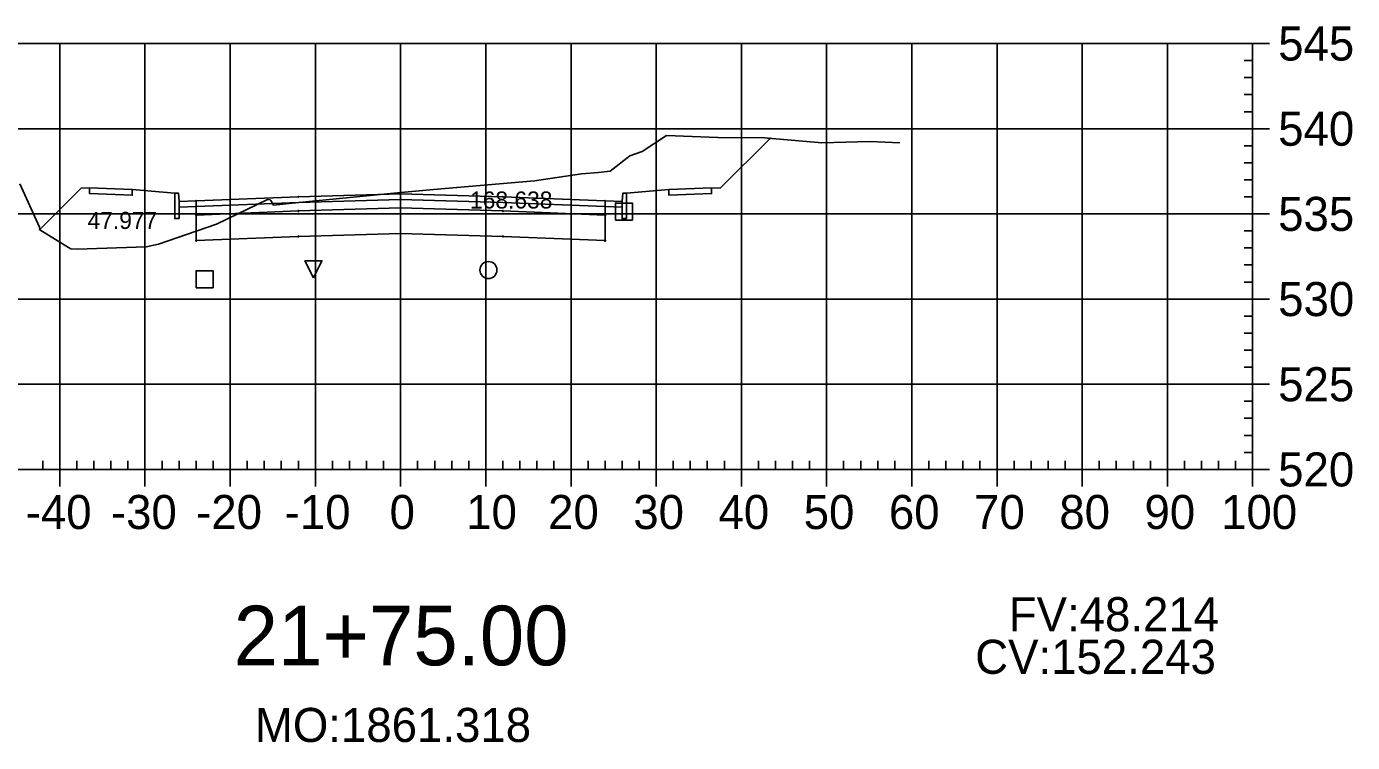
# Model space of a CAD drawing. Extents: x 704834 to 709892, y 372981 to 377533.
# Drawn here: x 705543 to 705698.6, y 373910.8 to 373994.8 of the extents above; entities that cross this region are included whole.
import ezdxf

# ---------------------------------------------------------------- set-up
doc = ezdxf.new("R2010")
doc.units = 0
for name, color, linetype in [('1', 7, 'Continuous'), ('10', 7, 'Continuous'), ('13', 7, 'Continuous'), ('14', 7, 'Continuous'), ('4', 7, 'Continuous'), ('57', 7, 'Continuous'), ('59', 7, 'Continuous'), ('Default_Xsect', 7, 'Continuous'), ('Existing', 7, 'Continuous')]:
    doc.layers.add(name, color=color, linetype=linetype)

msp = doc.modelspace()

# ---------------------------------------------------------------- linework, layer by layer
for points in [[(705624.37, 373975.83), (705630.23, 373981.68)], [(705549.37, 373975.83), (705544.51, 373970.97)], [(705550.37, 373975.87), (705549.37, 373975.83)], [(705560.37, 373975.27), (705555.37, 373975.67)], [(705613.37, 373975.27), (705618.37, 373975.67)], [(705623.37, 373975.87), (705624.37, 373975.83)]]:
    msp.add_lwpolyline(points)
for points in [[(705555.37, 373975.67), (705550.37, 373975.87), (705550.37, 373975.2), (705555.37, 373975)], [(705618.37, 373975), (705623.37, 373975.2), (705623.37, 373975.87), (705618.37, 373975.67)], [(705560.87, 373974.27), (705560.79, 373975.27), (705560.37, 373975.27), (705560.37, 373972.27), (705560.87, 373972.27)], [(705562.87, 373974.35), (705560.87, 373974.27), (705560.87, 373973.6), (705562.87, 373973.68)], [(705586.87, 373974.52), (705598.87, 373974.16), (705610.87, 373973.68), (705610.87, 373974.35), (705598.87, 373974.83), (705586.87, 373975.19), (705574.87, 373974.83), (705562.87, 373974.35), (705562.87, 373973.68), (705574.87, 373974.16)], [(705586.87, 373973.52), (705598.87, 373973.16), (705610.87, 373972.68), (705610.87, 373973.68), (705598.87, 373974.16), (705586.87, 373974.52), (705574.87, 373974.16), (705562.87, 373973.68), (705562.87, 373972.68), (705574.87, 373973.16)], [(705586.82, 373974.47), (705586.92, 373974.47), (705586.92, 373974.57), (705586.82, 373974.57)], [(705610.87, 373973.68), (705612.87, 373973.6), (705612.87, 373974.27), (705610.87, 373974.35)], [(705612.87, 373972.27), (705613.37, 373972.27), (705613.37, 373975.27), (705612.96, 373975.27), (705612.87, 373974.27)], [(705562.82, 373972.63), (705562.92, 373972.63), (705562.92, 373972.73), (705562.82, 373972.73)], [(705586.87, 373970.52), (705598.87, 373970.16), (705610.87, 373969.68), (705610.87, 373972.68), (705598.87, 373973.16), (705586.87, 373973.52), (705574.87, 373973.16), (705562.87, 373972.68), (705562.87, 373969.68), (705574.87, 373970.16)], [(705574.82, 373973.11), (705574.92, 373973.11), (705574.92, 373973.21), (705574.82, 373973.21)], [(705586.82, 373973.47), (705586.92, 373973.47), (705586.92, 373973.57), (705586.82, 373973.57)], [(705598.82, 373973.11), (705598.92, 373973.11), (705598.92, 373973.21), (705598.82, 373973.21)], [(705610.82, 373972.63), (705610.92, 373972.63), (705610.92, 373972.73), (705610.82, 373972.73)], [(705562.82, 373969.63), (705562.92, 373969.63), (705562.92, 373969.73), (705562.82, 373969.73)], [(705574.82, 373970.11), (705574.92, 373970.11), (705574.92, 373970.21), (705574.82, 373970.21)], [(705586.82, 373970.47), (705586.92, 373970.47), (705586.92, 373970.57), (705586.82, 373970.57)], [(705598.82, 373970.11), (705598.92, 373970.11), (705598.92, 373970.21), (705598.82, 373970.21)], [(705610.82, 373969.63), (705610.92, 373969.63), (705610.92, 373969.73), (705610.82, 373969.73)]]:
    msp.add_lwpolyline(points, close=True)
at = {"layer": '1'}
for points in [[(705562.87, 373970.81), (705565.25, 373971.63), (705571.24, 373974.49), (705571.55, 373974.48), (705571.63, 373974.39), (705571.96, 373973.86), (705574.16, 373974.06), (705586.09, 373975.27), (705590.73, 373975.68), (705602.59, 373976.69), (705608.12, 373977.51), (705610.11, 373977.66), (705611.46, 373977.84), (705613.77, 373979.62), (705615.22, 373980.16), (705618.06, 373982.04), (705624.12, 373981.78), (705629.59, 373981.74), (705630.23, 373981.68), (705624.37, 373975.83), (705623.37, 373975.87), (705623.37, 373975.2), (705618.37, 373975), (705618.37, 373975.67), (705613.37, 373975.27), (705613.37, 373972.27), (705612.87, 373972.27), (705612.87, 373973.6), (705610.87, 373973.68), (705610.87, 373972.68), (705610.87, 373969.68), (705598.87, 373970.16), (705586.87, 373970.52), (705574.87, 373970.16), (705562.87, 373969.68)], [(705544.51, 373970.97), (705544.51, 373970.93), (705547.9, 373968.87), (705548.16, 373968.72), (705548.92, 373968.67), (705557.01, 373968.96), (705558.45, 373969.28), (705562.87, 373970.81), (705562.87, 373972.68), (705562.87, 373973.68), (705560.87, 373973.6), (705560.87, 373972.27), (705560.37, 373972.27), (705560.37, 373975.27), (705555.37, 373975.67), (705555.37, 373975), (705550.37, 373975.2), (705550.37, 373975.87), (705549.37, 373975.83)], [(705576.63, 373965.31), (705575.63, 373967.31), (705577.63, 373967.31)]]:
    msp.add_lwpolyline(points, close=True, dxfattribs=at)
at = {"layer": '10'}
msp.add_lwpolyline([(705562.87, 373964.15), (705564.87, 373964.15), (705564.87, 373966.15), (705562.87, 373966.15)], close=True, dxfattribs=at)
at = {"layer": '13'}
msp.add_circle((705597.18, 373966.23), 1, dxfattribs=at)
at = {"layer": '14'}
for points in [[(705630.23, 373981.68), (705630.23, 373981.73), (705630.23, 373981.68), (705630.18, 373981.68), (705630.23, 373981.68), (705630.23, 373981.63), (705630.23, 373981.68), (705630.28, 373981.68)], [(705562.87, 373974.35), (705562.87, 373974.4), (705562.87, 373974.35), (705562.82, 373974.35), (705562.87, 373974.35), (705562.87, 373974.3), (705562.87, 373974.35), (705562.92, 373974.35)], [(705574.87, 373974.83), (705574.87, 373974.88), (705574.87, 373974.83), (705574.82, 373974.83), (705574.87, 373974.83), (705574.87, 373974.78), (705574.87, 373974.83), (705574.92, 373974.83)], [(705586.87, 373975.19), (705586.87, 373975.24), (705586.87, 373975.19), (705586.82, 373975.19), (705586.87, 373975.19), (705586.87, 373975.14), (705586.87, 373975.19), (705586.92, 373975.19)], [(705598.87, 373974.83), (705598.87, 373974.88), (705598.87, 373974.83), (705598.82, 373974.83), (705598.87, 373974.83), (705598.87, 373974.78), (705598.87, 373974.83), (705598.92, 373974.83)], [(705610.87, 373974.35), (705610.87, 373974.4), (705610.87, 373974.35), (705610.82, 373974.35), (705610.87, 373974.35), (705610.87, 373974.3), (705610.87, 373974.35), (705610.92, 373974.35)], [(705544.51, 373970.97), (705544.51, 373971.02), (705544.51, 373970.97), (705544.46, 373970.97), (705544.51, 373970.97), (705544.51, 373970.92), (705544.51, 373970.97), (705544.56, 373970.97)]]:
    msp.add_lwpolyline(points, dxfattribs=at)
at = {"layer": '4'}
msp.add_lwpolyline([(705612.08, 373972.09), (705614.08, 373972.09), (705614.08, 373974.09), (705612.08, 373974.09)], close=True, dxfattribs=at)
at = {"layer": '57'}
for p, q in [((705486.87, 373992.82), (705686.87, 373992.82)), ((705546.87, 373942.82), (705546.87, 373992.82)), ((705556.87, 373942.82), (705556.87, 373992.82)), ((705566.87, 373942.82), (705566.87, 373992.82)), ((705576.87, 373942.82), (705576.87, 373992.82)), ((705586.87, 373942.82), (705586.87, 373992.82)), ((705596.87, 373942.82), (705596.87, 373992.82)), ((705606.87, 373942.82), (705606.87, 373992.82)), ((705616.87, 373942.82), (705616.87, 373992.82)), ((705626.87, 373942.82), (705626.87, 373992.82)), ((705636.87, 373942.82), (705636.87, 373992.82)), ((705646.87, 373942.82), (705646.87, 373992.82)), ((705656.87, 373942.82), (705656.87, 373992.82)), ((705666.87, 373942.82), (705666.87, 373992.82)), ((705676.87, 373942.82), (705676.87, 373992.82)), ((705686.87, 373942.82), (705686.87, 373992.82)), ((705686.87, 373942.82), (705686.87, 373992.82)), ((705688.87, 373992.82), (705686.87, 373992.82)), ((705686.87, 373990.82), (705685.87, 373990.82)), ((705686.87, 373988.82), (705685.87, 373988.82)), ((705686.87, 373986.82), (705685.87, 373986.82)), ((705686.87, 373984.82), (705685.87, 373984.82)), ((705486.87, 373982.82), (705686.87, 373982.82)), ((705688.87, 373982.82), (705686.87, 373982.82)), ((705686.87, 373980.82), (705685.87, 373980.82)), ((705686.87, 373978.82), (705685.87, 373978.82)), ((705686.87, 373976.82), (705685.87, 373976.82)), ((705686.87, 373974.82), (705685.87, 373974.82)), ((705486.87, 373972.82), (705686.87, 373972.82)), ((705688.87, 373972.82), (705686.87, 373972.82)), ((705686.87, 373970.82), (705685.87, 373970.82)), ((705686.87, 373968.82), (705685.87, 373968.82)), ((705686.87, 373966.82), (705685.87, 373966.82)), ((705686.87, 373964.82), (705685.87, 373964.82)), ((705486.87, 373962.82), (705686.87, 373962.82)), ((705688.87, 373962.82), (705686.87, 373962.82)), ((705686.87, 373960.82), (705685.87, 373960.82)), ((705686.87, 373958.82), (705685.87, 373958.82)), ((705686.87, 373956.82), (705685.87, 373956.82)), ((705686.87, 373954.82), (705685.87, 373954.82)), ((705486.87, 373952.82), (705686.87, 373952.82)), ((705688.87, 373952.82), (705686.87, 373952.82)), ((705686.87, 373950.82), (705685.87, 373950.82)), ((705686.87, 373948.82), (705685.87, 373948.82)), ((705686.87, 373946.82), (705685.87, 373946.82)), ((705686.87, 373944.82), (705685.87, 373944.82)), ((705486.87, 373942.82), (705686.87, 373942.82)), ((705486.87, 373942.82), (705686.87, 373942.82)), ((705544.87, 373942.82), (705544.87, 373943.82)), ((705546.87, 373940.82), (705546.87, 373942.82)), ((705548.87, 373942.82), (705548.87, 373943.82)), ((705550.87, 373942.82), (705550.87, 373943.82)), ((705552.87, 373942.82), (705552.87, 373943.82)), ((705554.87, 373942.82), (705554.87, 373943.82)), ((705556.87, 373940.82), (705556.87, 373942.82)), ((705558.87, 373942.82), (705558.87, 373943.82)), ((705560.87, 373942.82), (705560.87, 373943.82)), ((705562.87, 373942.82), (705562.87, 373943.82)), ((705564.87, 373942.82), (705564.87, 373943.82)), ((705566.87, 373940.82), (705566.87, 373942.82)), ((705568.87, 373942.82), (705568.87, 373943.82)), ((705570.87, 373942.82), (705570.87, 373943.82)), ((705572.87, 373942.82), (705572.87, 373943.82)), ((705574.87, 373942.82), (705574.87, 373943.82)), ((705576.87, 373940.82), (705576.87, 373942.82)), ((705578.87, 373942.82), (705578.87, 373943.82)), ((705580.87, 373942.82), (705580.87, 373943.82)), ((705582.87, 373942.82), (705582.87, 373943.82)), ((705584.87, 373942.82), (705584.87, 373943.82)), ((705586.87, 373940.82), (705586.87, 373942.82)), ((705588.87, 373942.82), (705588.87, 373943.82)), ((705590.87, 373942.82), (705590.87, 373943.82)), ((705592.87, 373942.82), (705592.87, 373943.82)), ((705594.87, 373942.82), (705594.87, 373943.82)), ((705596.87, 373940.82), (705596.87, 373942.82)), ((705598.87, 373942.82), (705598.87, 373943.82)), ((705600.87, 373942.82), (705600.87, 373943.82)), ((705602.87, 373942.82), (705602.87, 373943.82)), ((705604.87, 373942.82), (705604.87, 373943.82)), ((705606.87, 373940.82), (705606.87, 373942.82)), ((705608.87, 373942.82), (705608.87, 373943.82)), ((705610.87, 373942.82), (705610.87, 373943.82)), ((705612.87, 373942.82), (705612.87, 373943.82)), ((705614.87, 373942.82), (705614.87, 373943.82)), ((705616.87, 373940.82), (705616.87, 373942.82)), ((705618.87, 373942.82), (705618.87, 373943.82)), ((705620.87, 373942.82), (705620.87, 373943.82)), ((705622.87, 373942.82), (705622.87, 373943.82)), ((705624.87, 373942.82), (705624.87, 373943.82)), ((705626.87, 373940.82), (705626.87, 373942.82)), ((705628.87, 373942.82), (705628.87, 373943.82)), ((705630.87, 373942.82), (705630.87, 373943.82)), ((705632.87, 373942.82), (705632.87, 373943.82)), ((705634.87, 373942.82), (705634.87, 373943.82)), ((705636.87, 373940.82), (705636.87, 373942.82)), ((705638.87, 373942.82), (705638.87, 373943.82)), ((705640.87, 373942.82), (705640.87, 373943.82)), ((705642.87, 373942.82), (705642.87, 373943.82)), ((705644.87, 373942.82), (705644.87, 373943.82)), ((705646.87, 373940.82), (705646.87, 373942.82)), ((705648.87, 373942.82), (705648.87, 373943.82)), ((705650.87, 373942.82), (705650.87, 373943.82)), ((705652.87, 373942.82), (705652.87, 373943.82)), ((705654.87, 373942.82), (705654.87, 373943.82)), ((705656.87, 373940.82), (705656.87, 373942.82)), ((705658.87, 373942.82), (705658.87, 373943.82)), ((705660.87, 373942.82), (705660.87, 373943.82)), ((705662.87, 373942.82), (705662.87, 373943.82)), ((705664.87, 373942.82), (705664.87, 373943.82)), ((705666.87, 373940.82), (705666.87, 373942.82)), ((705668.87, 373942.82), (705668.87, 373943.82)), ((705670.87, 373942.82), (705670.87, 373943.82)), ((705672.87, 373942.82), (705672.87, 373943.82)), ((705674.87, 373942.82), (705674.87, 373943.82)), ((705676.87, 373940.82), (705676.87, 373942.82)), ((705678.87, 373942.82), (705678.87, 373943.82)), ((705680.87, 373942.82), (705680.87, 373943.82)), ((705682.87, 373942.82), (705682.87, 373943.82)), ((705684.87, 373942.82), (705684.87, 373943.82)), ((705686.87, 373940.82), (705686.87, 373942.82)), ((705688.87, 373942.82), (705686.87, 373942.82))]:
    msp.add_line(p, q, dxfattribs=at)
at = {"layer": 'Default_Xsect'}
msp.add_lwpolyline([(705544.51, 373970.97), (705549.37, 373975.83), (705550.37, 373975.87), (705555.37, 373975.67), (705560.37, 373975.27), (705560.79, 373975.27), (705560.87, 373974.27), (705562.87, 373974.35), (705574.87, 373974.83), (705586.87, 373975.19), (705598.87, 373974.83), (705610.87, 373974.35), (705612.87, 373974.27), (705612.96, 373975.27), (705613.37, 373975.27), (705618.37, 373975.67), (705623.37, 373975.87), (705624.37, 373975.83), (705630.23, 373981.68)], dxfattribs=at)
at = {"layer": 'Existing'}
msp.add_lwpolyline([(705542.18, 373976.33), (705544.48, 373971.25), (705544.51, 373970.93), (705547.9, 373968.87), (705548.16, 373968.72), (705548.92, 373968.67), (705557.01, 373968.96), (705558.45, 373969.28), (705565.25, 373971.63), (705571.24, 373974.49), (705571.55, 373974.48), (705571.63, 373974.39), (705571.96, 373973.86), (705574.16, 373974.06), (705586.09, 373975.27), (705590.73, 373975.68), (705602.59, 373976.69), (705608.12, 373977.51), (705610.11, 373977.66), (705611.46, 373977.84), (705613.77, 373979.62), (705615.22, 373980.16), (705618.06, 373982.04), (705624.12, 373981.78), (705629.59, 373981.74), (705636.3, 373981.17), (705641.93, 373981.32), (705645.48, 373981.16)], dxfattribs=at)

# ---------------------------------------------------------------- texts
msp.add_text('CV:152.243', height=4).set_placement((705654.31, 373918.82))
at = {"layer": '1'}
msp.add_text('21+75.00', height=7, dxfattribs=at).set_placement((705567.28, 373919.82))
at = {"layer": '14'}
for p in [(705550.34, 373975.82), (705623.34, 373975.82), (705550.34, 373975.15), (705555.34, 373974.95), (705618.34, 373974.95), (705623.34, 373975.15)]:
    msp.add_text('+', height=0.1, dxfattribs=at).set_placement(p)
at = {"layer": '57'}
for s, p in [('545', (705689.87, 373990.82)), ('540', (705689.87, 373980.82)), ('535', (705689.87, 373970.82)), ('530', (705689.87, 373960.82)), ('525', (705689.87, 373950.82)), ('520', (705689.87, 373940.82)), ('-40', (705542.87, 373935.82)), ('-30', (705552.87, 373935.82)), ('-20', (705562.87, 373935.82)), ('-10', (705573.26, 373935.82)), ('0', (705585.58, 373935.82)), ('10', (705594.57, 373935.82)), ('20', (705604.18, 373935.82)), ('30', (705614.18, 373935.82)), ('40', (705624.18, 373935.82)), ('50', (705634.18, 373935.82)), ('60', (705644.18, 373935.82)), ('70', (705654.18, 373935.82)), ('80', (705664.18, 373935.82)), ('90', (705674.18, 373935.82)), ('100', (705683.17, 373935.82))]:
    msp.add_text(s, height=4, dxfattribs=at).set_placement(p)
at = {"layer": '59'}
for s, height, p in [('168.638', 2, (705595.02, 373973.45)), ('47.977', 2, (705550.13, 373971.05)), ('FV:48.214', 4, (705658.25, 373923.82)), ('MO:1861.318', 4, (705569.77, 373910.82))]:
    msp.add_text(s, height=height, dxfattribs=at).set_placement(p)

doc.saveas('drawing.dxf')
